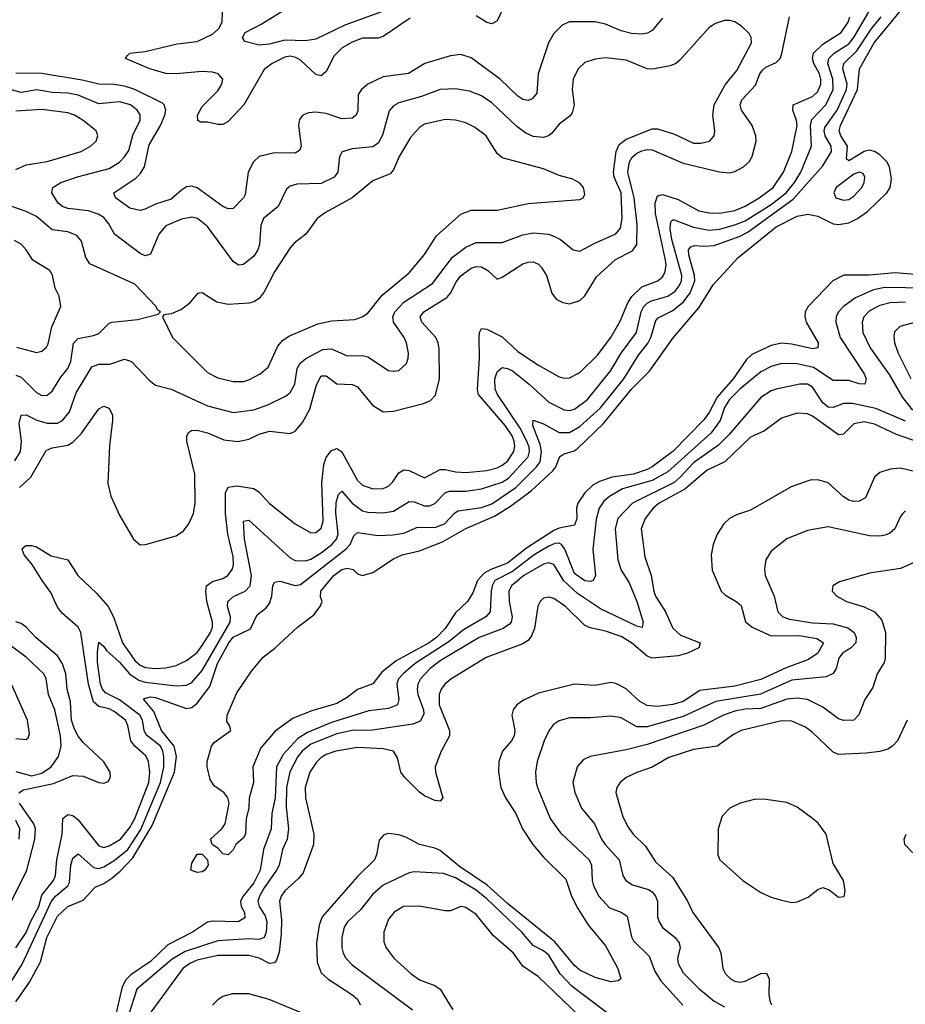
# Model space of a CAD drawing. Header units: inches. Extents: x 1308407 to 1441228, y 959628 to 1036311.
# Tile 551 of 656: x 1405724 to 1409149, y 990272 to 994079. Entities that reach past the tile are written whole.
import ezdxf

# ---------------------------------------------------------------- set-up
doc = ezdxf.new("R2010")
doc.units = ezdxf.units.IN
doc.header["$MEASUREMENT"] = 0
doc.layers.add('B4909', color=7, linetype='Continuous')

msp = doc.modelspace()

# ---------------------------------------------------------------- linework, layer by layer
at = {"layer": 'B4909', "color": 5}
for points, elevation in [([(1407630, 994201.8), (1407570, 994075.1), (1407550, 994063.9), (1407530, 994068.5), (1407490, 994094.9)], 2680), ([(1409267.2, 993087.2), (1409110, 993100.6), (1409010, 993091), (1408911.5, 993091.5), (1408867.9, 993070), (1408772.8, 992970), (1408761.2, 992950), (1408759.8, 992930), (1408765.5, 992910), (1408811.9, 992830), (1408810.1, 992809.9), (1408790, 992806.4), (1408710, 992824.3), (1408670, 992827.9), (1408630, 992819.3), (1408555.1, 992784.9), (1408534.9, 992765.1), (1408483.1, 992690), (1408421, 992619), (1408390, 992559.9), (1408370, 992532.4), (1408250, 992409.3), (1408170.5, 992350), (1408150, 992339.8), (1408097.6, 992322.4), (1408015, 992310), (1407966.3, 992293.7), (1407940.8, 992279.2), (1407910, 992249.9), (1407882.6, 992210), (1407877.2, 992190), (1407878.1, 992150), (1407870, 992124), (1407810, 992113.2), (1407790, 992103.5), (1407684.5, 992035.6), (1407610, 991978.1), (1407546.3, 991953.7), (1407520.9, 991939.1), (1407495.1, 991910), (1407477.1, 991862.9), (1407456.3, 991830), (1407410, 991785.4), (1407370, 991725.5), (1407335.5, 991690), (1407308, 991670), (1407180, 991600), (1407124.2, 991555.8), (1407090, 991511.3), (1407030, 991489.2), (1406990, 991457.7), (1406950, 991435.4), (1406853.7, 991406.3), (1406782.3, 991377.7), (1406711.6, 991328.4), (1406656.7, 991263.3), (1406625.5, 991190), (1406628.7, 991130), (1406611.5, 991068.5), (1406610.2, 991030), (1406599.6, 990990), (1406597, 990930), (1406590, 990916), (1406560.7, 990890), (1406550, 990869.2), (1406530, 990849.2), (1406510, 990854), (1406490, 990875.3), (1406468, 990890), (1406462, 990910), (1406506, 990950), (1406519.5, 990970), (1406534, 991050), (1406529.5, 991070), (1406514.5, 991090), (1406476.8, 991116.8), (1406461.3, 991141.3), (1406449.8, 991189.8), (1406449.8, 991210), (1406465.7, 991270), (1406476.4, 991283.6), (1406541.2, 991330), (1406535.3, 991350), (1406524.7, 991364.7), (1406527.2, 991390), (1406563.4, 991476.6), (1406620.3, 991559.7), (1406666.2, 991613.8), (1406711, 991649), (1406798.7, 991730), (1406861.6, 991778.4), (1406885.6, 991810), (1406894.5, 991830), (1406887, 991847), (1406888.2, 991870), (1406939.5, 991930), (1406970, 991953.8), (1406990, 991958.5), (1407013.7, 991953.7), (1407030, 991936.3), (1407050, 991930.4), (1407090, 991941.5), (1407170, 991994.2), (1407202.9, 992010), (1407270, 992024.8), (1407359.8, 992060.2), (1407450, 992111.1), (1407560, 992160), (1407621.7, 992198.3), (1407702.1, 992257.9), (1407785.3, 992334.7), (1407797.5, 992350), (1407812.9, 992390), (1407830, 992401.1), (1407867.8, 992412.2), (1407880, 992420), (1407982.2, 992517.8), (1408090.5, 992650), (1408159.5, 992720.5), (1408251.4, 992848.6), (1408350, 992965.3), (1408406.2, 993053.8), (1408501.3, 993158.7), (1408650, 993278), (1408730, 993320.1), (1408772.2, 993327.8), (1408810, 993319.9), (1408870, 993289.6), (1408890, 993287.1), (1408930, 993293.6), (1408963.7, 993310), (1409002.4, 993337.6), (1409076.9, 993410), (1409090.5, 993430), (1409095.9, 993464.1), (1409088.1, 993510), (1409077.9, 993530), (1409050, 993557.4), (1409030, 993569.9), (1409010, 993574.5), (1408990, 993569.9), (1408930, 993534), (1408920.9, 993540.9), (1408924.9, 993590), (1408898.8, 993630), (1408892.5, 993650), (1408897.6, 993670), (1408964, 993810), (1408972.1, 993890), (1409027.7, 993990), (1409172.9, 994167.1)], 2620), ([(1407170, 994126.5), (1406981.4, 994058.6), (1406870, 994004.2), (1406830, 993997.3), (1406750, 994000.5), (1406690, 993984.3), (1406650, 993980.9), (1406595.1, 993995.1), (1406585.4, 994010), (1406595.6, 994030), (1406657.5, 994062.5), (1406790, 994143.8)], 2660), ([(1405647.6, 990290), (1405733.7, 990426.3), (1405847.3, 990670), (1405863.2, 990690), (1405909.9, 990730), (1405916.9, 990743.1), (1405922.4, 990810), (1405930, 990837.3), (1405950, 990853.8), (1406010, 990801.1), (1406030, 990797.3), (1406050, 990802.7), (1406090, 990828), (1406142.1, 990870), (1406192.3, 990947.7), (1406269.3, 991130), (1406281.2, 991190), (1406282.3, 991230), (1406278.3, 991250), (1406268.3, 991270), (1406213.8, 991313.8), (1406205.7, 991330), (1406199.5, 991370), (1406188.9, 991390), (1406110, 991448.6), (1406056.3, 991476.3), (1406044, 991490), (1406036.4, 991510), (1406025.8, 991594.2), (1406024.9, 991635.1), (1406030, 991672.4), (1406050, 991655), (1406059.5, 991639.5), (1406110, 991595.1), (1406149.1, 991549.1), (1406185, 991525), (1406210, 991517.7), (1406330, 991503.3), (1406370, 991505.3), (1406390, 991516.4), (1406430, 991562.5), (1406537.9, 991750), (1406539.5, 991770), (1406527.5, 991810), (1406529.3, 991830), (1406551, 991849), (1406596.2, 991870), (1406615.8, 991890), (1406621.2, 991930), (1406593.3, 992070), (1406590, 992140.7), (1406610, 992144), (1406770, 991998.1), (1406790, 991988.5), (1406830, 991987.2), (1406850, 991993.6), (1406890, 992017.1), (1406931.5, 992050), (1406949.2, 992070), (1406955.4, 992090), (1406947.4, 992172.6), (1406948, 992212), (1406956.6, 992243.4), (1406970, 992255.5), (1407010, 992210.1), (1407050, 992180.3), (1407070, 992174.9), (1407130, 992172.3), (1407170, 992178.4), (1407230, 992215.7), (1407250, 992214.4), (1407290, 992199.9), (1407310, 992199.9), (1407330, 992208.6), (1407370, 992249.1), (1407384.4, 992255.6), (1407450, 992255.8), (1407510, 992264.6), (1407590, 992291.3), (1407614.1, 992305.9), (1407690, 992388.4), (1407695.4, 992410), (1407693.7, 992426.3), (1407685.9, 992450), (1407659.3, 992499.3), (1407571.7, 992630), (1407562.8, 992650), (1407561.3, 992690), (1407570, 992718.2), (1407590, 992734.1), (1407610, 992731), (1407630, 992721), (1407693.9, 992670), (1407770, 992600.3), (1407830, 992570.6), (1407850, 992568.2), (1407870, 992573.7), (1407919.7, 992610), (1408010, 992723.3), (1408049.9, 992790), (1408109.5, 992870), (1408127, 992950), (1408137.1, 992970), (1408150, 992983.2), (1408167.7, 992992.3), (1408231.1, 993010), (1408259.4, 993030), (1408274.3, 993050), (1408282.7, 993070), (1408284.9, 993090), (1408245.7, 993230), (1408239, 993270), (1408242.3, 993297.7), (1408250, 993305.6), (1408255.2, 993304.8), (1408330, 993276.8), (1408390, 993265.3), (1408430, 993268.8), (1408490, 993285.6), (1408530, 993301.4), (1408630, 993365), (1408687.7, 993410), (1408720.3, 993450), (1408744.2, 993490), (1408785.6, 993590), (1408782.5, 993670), (1408787.1, 993692.9), (1408841.6, 993750), (1408870.2, 993810), (1408868.6, 993850), (1408848.8, 993910), (1408853.4, 993930), (1408873.5, 993950), (1408930, 993985.9), (1408950.2, 994010), (1409007.6, 994110)], 2660), ([(1405706, 992374), (1405727.8, 992410), (1405731.1, 992450), (1405722.5, 992517.5), (1405730, 992550.2), (1405750, 992551.5), (1405791, 992531), (1405830, 992519.5), (1405870, 992519.6), (1405890, 992529), (1405917.2, 992562.8), (1405943.2, 992636.8), (1406003.4, 992736.6), (1406030, 992746.7), (1406072.3, 992747.7), (1406130, 992766.7), (1406157.3, 992757.3), (1406225, 992685), (1406250, 992666.4), (1406310, 992650.2), (1406450, 992586.5), (1406550, 992560.4), (1406630, 992570.7), (1406684, 992590), (1406754.8, 992625.2), (1406770, 992638.2), (1406788.1, 992670), (1406797.8, 992730), (1406808.4, 992751.6), (1406831.1, 992768.9), (1406896.1, 992803.9), (1406930, 992806.5), (1406990, 992779.5), (1407050, 992780.4), (1407070, 992776.1), (1407150, 992723), (1407170, 992719.7), (1407190, 992723.2), (1407220.4, 992750), (1407227.1, 992770), (1407227.4, 992790), (1407220.2, 992830), (1407210.6, 992850), (1407169.4, 992910), (1407167.4, 992930), (1407175, 992950), (1407210, 992986.9), (1407320.3, 993059.7), (1407398.4, 993161.6), (1407450, 993199.1), (1407490, 993218.3), (1407590, 993217.3), (1407670, 993247.4), (1407710, 993254.8), (1407769.6, 993249.6), (1407790, 993242.8), (1407816, 993230), (1407864.4, 993190), (1407890, 993184.6), (1407945.6, 993214.4), (1408030, 993250.9), (1408046.9, 993273.1), (1408054.3, 993310), (1408049.6, 993410), (1408022.5, 993470), (1408020.4, 993490), (1408030.2, 993569.8), (1408042.7, 993597.3), (1408070, 993618), (1408170, 993657.9), (1408190, 993656.9), (1408256.5, 993636.5), (1408330, 993602.1), (1408357.9, 993602.1), (1408391.6, 993610), (1408409.8, 993630.2), (1408411.6, 993650), (1408404.1, 993710), (1408409.9, 993750), (1408451.9, 993828.1), (1408496.9, 993883.1), (1408553.6, 993990), (1408552.9, 994010), (1408545.5, 994025.5), (1408514.8, 994054.8), (1408490, 994070.8), (1408470, 994076.8), (1408450, 994076.1), (1408415.4, 994064.6), (1408390, 994049.8), (1408277.4, 993922.6), (1408262, 993910), (1408239.4, 993900.6), (1408171.7, 993888.3), (1408150, 993889.8), (1408070, 993922.9), (1407990, 993932.4), (1407950, 993927), (1407910, 993914), (1407883.6, 993890), (1407864.7, 993850), (1407860.9, 993810), (1407867.9, 993750), (1407860.6, 993719.4), (1407852.3, 993707.7), (1407810, 993675.8), (1407780.6, 993639.4), (1407769.6, 993630.4), (1407750, 993624.2), (1407710, 993627.2), (1407680.8, 993640.8), (1407646.7, 993666.7), (1407550, 993758), (1407510, 993785), (1407463.2, 993803.2), (1407410, 993812.1), (1407350, 993809.9), (1407277.7, 993782.3), (1407190, 993757.4), (1407170, 993746.2), (1407153.4, 993726.6), (1407127.7, 993632.3), (1407110, 993601.8), (1407090, 993587.8), (1407010, 993580.3), (1406971.3, 993568.7), (1406960.8, 993550), (1406955, 993490), (1406940.3, 993470), (1406890, 993445.9), (1406796.1, 993443.9), (1406770, 993435), (1406755.9, 993424.1), (1406723.3, 993356.7), (1406667.4, 993310), (1406656.9, 993283.1), (1406651.2, 993210), (1406645.4, 993190), (1406630, 993164.7), (1406590, 993132.2), (1406570, 993129.8), (1406550, 993143.9), (1406450, 993279.1), (1406412.2, 993310), (1406390, 993315.2), (1406350, 993307.7), (1406290, 993282.1), (1406261.9, 993250), (1406230, 993172.6), (1406210, 993166.6), (1406190, 993175.4), (1406090.7, 993250), (1406069.2, 993290), (1406050, 993314.4), (1406027.5, 993327.5), (1405990, 993340.4), (1405909.9, 993349.9), (1405890, 993356.9), (1405873.1, 993370), (1405848.8, 993410), (1405852.9, 993430), (1405883.5, 993450), (1405948, 993472), (1406070, 993504), (1406110, 993528.4), (1406130, 993548.8), (1406146.5, 993573.5), (1406163.7, 993636.3), (1406190.5, 993690), (1406190, 993711.9), (1406178.1, 993730), (1406152.3, 993750), (1406110, 993761.4), (1406030, 993754.5), (1405950, 993787.2), (1405910, 993795.2), (1405850, 993797.9), (1405791.2, 993808.8), (1405730, 993797.9), (1405650, 993820.1)], 2740), ([(1405709.4, 990490), (1405750, 990548.8), (1405767.2, 990592.8), (1405797.9, 990650), (1405810, 990693.8), (1405854.9, 990750), (1405862.2, 990770), (1405867.6, 990830), (1405888.4, 990930), (1405891.3, 990990), (1405910, 991005.8), (1405930, 991001.4), (1405950, 990985.4), (1406030, 990884.1), (1406050, 990878.6), (1406070, 990884), (1406114.2, 990910), (1406150, 990954.8), (1406169.9, 990990), (1406223.5, 991130), (1406227.2, 991170), (1406222.6, 991210), (1406212.4, 991232.4), (1406170, 991269.9), (1406154.4, 991290), (1406141.9, 991350), (1406133.4, 991370), (1406090, 991404.3), (1406070, 991414.6), (1406030, 991423.4), (1406010, 991442), (1405990.6, 991510), (1405961.2, 991710), (1405950, 991730.4), (1405890, 991782.9), (1405870, 991807.9), (1405844.8, 991864.8), (1405810.9, 991910), (1405773.1, 991973.1), (1405742, 992010), (1405733.6, 992030), (1405740.4, 992039.6), (1405750, 992046.4), (1405770, 992046.3), (1405790, 992040.2), (1405846.1, 992006.1), (1405910.6, 991990.6), (1405949.6, 991930), (1406021.9, 991861.9), (1406066.3, 991810), (1406087.1, 991770), (1406121.3, 991670), (1406170, 991601.8), (1406190, 991583.4), (1406210, 991574.2), (1406250, 991570.4), (1406290, 991572.8), (1406330, 991582.1), (1406370, 991600.8), (1406410, 991632.1), (1406430, 991658.9), (1406462.6, 991710), (1406469.3, 991730), (1406469.6, 991750), (1406447.6, 991830), (1406443.5, 991870), (1406447, 991890), (1406470, 991906.9), (1406510, 991918.5), (1406529.8, 991930), (1406546.5, 991953.5), (1406551.1, 991970), (1406550, 992003.7), (1406529, 992090), (1406519.6, 992170), (1406520.1, 992250), (1406530, 992272.1), (1406563.8, 992276.2), (1406630, 992266.3), (1406650, 992251.8), (1406690, 992208.9), (1406790, 992130.1), (1406850, 992095.2), (1406870, 992096.6), (1406890, 992112.6), (1406898.2, 992141.8), (1406892.3, 992290), (1406900.8, 992359.2), (1406910, 992386.4), (1406919.8, 992400.2), (1406930, 992413), (1406950, 992421.4), (1406970, 992408.4), (1407030, 992298), (1407050, 992279.8), (1407090, 992265.7), (1407130, 992266.4), (1407150, 992275.3), (1407167.7, 992292.3), (1407190, 992326.8), (1407210, 992338.1), (1407230, 992335.4), (1407290, 992308.2), (1407350, 992339.4), (1407370, 992340.3), (1407410, 992330.5), (1407450, 992327.9), (1407530, 992335.9), (1407570, 992346.1), (1407590, 992356.2), (1407610, 992372.7), (1407635.6, 992410), (1407639.2, 992430), (1407636.3, 992450), (1407629, 992470), (1407601.3, 992510), (1407499, 992630), (1407494.5, 992650), (1407502, 992770), (1407500.4, 992850), (1407502.1, 992870), (1407510, 992885.2), (1407530, 992883.2), (1407590, 992853.6), (1407650, 992796.3), (1407730, 992743.3), (1407810, 992698.5), (1407830, 992693.5), (1407850, 992695), (1407890, 992715), (1407958.2, 992781.8), (1408010, 992850.1), (1408046.7, 992913.3), (1408075.5, 992984.5), (1408091.5, 993008.5), (1408130, 993045.8), (1408191.9, 993070), (1408210, 993084.6), (1408219.1, 993100.9), (1408223.9, 993130), (1408221.9, 993150), (1408182.2, 993330), (1408181.3, 993370), (1408190, 993398.7), (1408210, 993402.9), (1408270, 993384), (1408350, 993340.5), (1408390, 993331.9), (1408430, 993331.1), (1408490, 993342.1), (1408530, 993358.3), (1408583.5, 993390), (1408637.6, 993430), (1408677.6, 993490), (1408709.9, 993570), (1408730.7, 993670), (1408728.4, 993690), (1408713.2, 993730), (1408715, 993750), (1408790, 993782.5), (1408810, 993801.6), (1408822.2, 993830), (1408822.5, 993850), (1408816.5, 993870), (1408794.7, 993910), (1408789.4, 993930), (1408794.3, 993950), (1408830, 993985), (1408900.4, 994030), (1408927.7, 994070), (1408934.6, 994090)], 2680), ([(1405710, 990281.5), (1405762.3, 990357.7), (1405804.5, 990435.5), (1405828.9, 990530), (1405870, 990613.1), (1405910, 990650.1), (1405970, 990673.9), (1406016, 990724), (1406050, 990738.4), (1406081, 990759), (1406113.5, 990786.5), (1406162, 990838), (1406236.5, 990963.5), (1406322.8, 991170), (1406330.5, 991230), (1406322.1, 991270), (1406273.1, 991330), (1406243.6, 991403.6), (1406205, 991450), (1406206.3, 991453.7), (1406230, 991461.3), (1406250, 991457.9), (1406370, 991415.3), (1406390, 991419.6), (1406410, 991436.8), (1406459.1, 991500.9), (1406489, 991590), (1406532.9, 991670), (1406550, 991691.5), (1406616.3, 991723.7), (1406642.4, 991777.6), (1406676.2, 991803.8), (1406690, 991821.5), (1406699.5, 991850), (1406703.2, 991890), (1406710, 991904.4), (1406730, 991907.9), (1406790, 991891.1), (1406810, 991895.5), (1406986.7, 992033.3), (1407002.6, 992050), (1407016.7, 992083.3), (1407030, 992096.3), (1407110, 992084.7), (1407167.3, 992087.3), (1407210, 992094), (1407262.7, 992117.3), (1407330, 992115.5), (1407366.3, 992130), (1407407.2, 992172.8), (1407419.9, 992180.1), (1407510, 992193.1), (1407550, 992207.1), (1407642.2, 992270), (1407722.7, 992350), (1407736.5, 992370), (1407741.8, 992410), (1407736.7, 992436.7), (1407709.1, 992510), (1407710, 992530.2), (1407750, 992516.8), (1407810, 992483.4), (1407850, 992483.1), (1407890, 992505.9), (1407970, 992578), (1408060.2, 992690), (1408117.7, 992782.3), (1408153.8, 992830), (1408165.1, 992850), (1408183.7, 992916.3), (1408193.3, 992926.7), (1408250, 992954.8), (1408291.3, 992988.7), (1408317.1, 993022.9), (1408334.5, 993070), (1408333.4, 993090), (1408312, 993170), (1408311, 993189), (1408319.2, 993200.8), (1408333.4, 993206.6), (1408370, 993203.3), (1408410, 993205.9), (1408510, 993242.9), (1408541.2, 993258.8), (1408714.6, 993385.4), (1408830, 993514.2), (1408862.8, 993570), (1408862.6, 993590), (1408838.4, 993630), (1408834.5, 993650), (1408838, 993662), (1408884.8, 993730), (1408921.3, 993810), (1408923.8, 993830), (1408906.7, 993890), (1408911.5, 993910), (1408961, 993959), (1409016.6, 994043.4), (1409056, 994090)], 2640), ([(1408210, 994085.5), (1408170, 994037.7), (1408152.2, 994027.8), (1408130, 994023.4), (1408090, 994025.6), (1408050, 994036.1), (1407990, 994061.8), (1407949, 994071), (1407850, 994071.4), (1407821.5, 994058.5), (1407790, 994025.6), (1407769.6, 993990.4), (1407729.1, 993870), (1407724.5, 993795.5), (1407706.5, 993773.5), (1407690, 993767), (1407670, 993771.1), (1407650, 993783.8), (1407582.6, 993850), (1407470, 993931.5), (1407430, 993945), (1407390, 993939.9), (1407290.6, 993909.4), (1407228.2, 993871.8), (1407130, 993857.9), (1407070, 993830.5), (1407045.9, 993810), (1407033.5, 993790), (1407032.1, 993727.9), (1407025.8, 993710), (1407010, 993698.6), (1406970, 993695.8), (1406910, 993716.5), (1406870, 993722.1), (1406840.8, 993719.2), (1406819.1, 993710), (1406806.8, 993693.2), (1406802.7, 993670), (1406812.9, 993590), (1406806.8, 993573.2), (1406790, 993563.4), (1406710, 993565), (1406650, 993549.8), (1406628.9, 993530), (1406607.9, 993490), (1406596.4, 993403.6), (1406589.3, 993390), (1406550, 993348.7), (1406530, 993348), (1406510, 993357.4), (1406410, 993429.4), (1406390, 993435.8), (1406370, 993432.5), (1406350, 993420.7), (1406310, 993385.9), (1406250, 993365.7), (1406210, 993346.6), (1406190, 993341.1), (1406150, 993350.5), (1406095.3, 993390), (1406088.5, 993410), (1406173, 993467), (1406190, 993483), (1406207.6, 993510), (1406224.4, 993595.6), (1406268.4, 993670), (1406285.9, 993710), (1406289.4, 993730), (1406283.2, 993750), (1406276.2, 993756.2), (1406170, 993808.9), (1406130, 993822.5), (1406090, 993829.3), (1406030, 993830.2), (1405966.2, 993846.2), (1405810, 993871.8), (1405710, 993872.4)], 2720), ([(1405723.7, 992270), (1405766.9, 992310), (1405826.3, 992413.7), (1405850, 992423.7), (1405910, 992433.8), (1405930, 992445), (1405961.8, 992478.2), (1406030, 992574.3), (1406050, 992584.2), (1406070, 992577.6), (1406082.6, 992550), (1406083.7, 992530), (1406071.3, 992431.3), (1406065.5, 992285.5), (1406076.9, 992236.9), (1406110, 992163.1), (1406164.2, 992070), (1406190, 992048.8), (1406210.3, 992050.3), (1406330, 992083.2), (1406357.6, 992102.4), (1406378.6, 992130), (1406395.8, 992170), (1406403.1, 992210), (1406401.7, 992321.7), (1406370.6, 992449.4), (1406370.6, 992469.4), (1406377.5, 992482.5), (1406389.2, 992490.8), (1406410, 992491.4), (1406450, 992481.2), (1406514.3, 992454.3), (1406567.7, 992447.7), (1406610, 992457.1), (1406650, 992476.8), (1406690, 992488.2), (1406770, 992479.3), (1406790, 992487.6), (1406817.9, 992522.1), (1406846.3, 992573.8), (1406872.3, 992667.7), (1406890, 992702.7), (1406910, 992702), (1406950, 992671.5), (1407010, 992668), (1407030, 992659.8), (1407088.9, 992588.9), (1407130, 992563.5), (1407170, 992566), (1407285.3, 992594.7), (1407313.4, 992606.6), (1407332.4, 992627.6), (1407347.7, 992690), (1407346, 992806), (1407342.2, 992830), (1407333, 992850), (1407279.1, 992910), (1407272.9, 992930), (1407287.3, 992950), (1407375.4, 993004.6), (1407390, 993021.2), (1407412.9, 993067.1), (1407430, 993089), (1407470, 993118.3), (1407490, 993124.4), (1407510, 993123.3), (1407534.3, 993110), (1407570, 993076.1), (1407590, 993083.8), (1407670, 993134.7), (1407690, 993141.9), (1407710, 993143), (1407730, 993134), (1407741.7, 993121.7), (1407760.8, 993090), (1407781.6, 993021.6), (1407799.2, 992999.2), (1407825.1, 992985.1), (1407850, 992980.2), (1407890, 992993.8), (1407910, 993011.3), (1407955.2, 993084.8), (1408027.6, 993152.4), (1408094.3, 993185.7), (1408110.2, 993209.8), (1408112.3, 993287.7), (1408100.1, 993390), (1408075.6, 993490), (1408082.7, 993530), (1408092.4, 993547.6), (1408110, 993562.9), (1408130, 993572.6), (1408150, 993577.4), (1408170, 993576), (1408290, 993524.3), (1408430, 993490.6), (1408470, 993487.8), (1408490, 993492.7), (1408522.9, 993510), (1408544.5, 993530), (1408556.9, 993550), (1408571.8, 993610), (1408570.3, 993630.3), (1408556.7, 993670), (1408515.2, 993730), (1408510.4, 993750), (1408516.9, 993770), (1408570, 993826.4), (1408585.9, 993870), (1408595.9, 993884.1), (1408610, 993895.6), (1408650, 993913.7), (1408664.7, 993930), (1408671.9, 993948.1), (1408701.3, 994090)], 2720), ([(1407234.5, 994085.5), (1407130, 994014), (1407110, 994008.4), (1407050, 994008.3), (1407010, 993992.4), (1406970.9, 993970), (1406940.8, 993939.2), (1406910, 993878.9), (1406890, 993862.2), (1406870, 993867.2), (1406810, 993922.4), (1406792.7, 993932.7), (1406770, 993938.4), (1406750, 993935), (1406700.9, 993910), (1406670, 993886.5), (1406591.6, 993750), (1406530, 993685.5), (1406510, 993673.8), (1406490, 993673.8), (1406450, 993683.4), (1406423.7, 993683.7), (1406413.6, 993690), (1406412.2, 993710), (1406430, 993743.5), (1406490, 993804.5), (1406505.7, 993830), (1406509.9, 993850), (1406492.4, 993870), (1406470, 993876.3), (1406430, 993878.7), (1406330, 993869.9), (1406290, 993871.4), (1406227.1, 993890), (1406133.6, 993930), (1406140.1, 993939.9), (1406149.9, 993950.1), (1406210, 993956.4), (1406333.4, 993986.6), (1406410, 993994.7), (1406470, 994023.5), (1406495, 994045), (1406507.9, 994070), (1406508.4, 994110)], 2680), ([(1405710, 993500.4), (1405750, 993518.1), (1405830, 993531.2), (1405962, 993570), (1405997.7, 993590), (1406019.7, 993610), (1406027.1, 993630), (1406022.6, 993642.6), (1406019.7, 993650), (1405969.8, 993690), (1405936.8, 993710), (1405910, 993719.4), (1405810, 993731.6), (1405710, 993726)], 2760), ([(1405710, 992704.7), (1405730, 992696.8), (1405790, 992637.4), (1405810, 992626.6), (1405830, 992627.1), (1405850, 992642.2), (1405883.2, 992696.8), (1405910.8, 992730), (1405922.1, 992757.9), (1405932, 992828), (1405950, 992846.9), (1406010, 992857.7), (1406030, 992866), (1406070, 992905.2), (1406082, 992910), (1406179.7, 992920.3), (1406259.5, 992940.5), (1406269, 992950), (1406257.6, 992957.6), (1406251.6, 992970), (1406170, 993056.2), (1405995.3, 993135.3), (1405979.7, 993159.7), (1405963.5, 993223.5), (1405945, 993245), (1405910, 993259.1), (1405850, 993266.9), (1405790, 993318.1), (1405750, 993338), (1405690, 993358.7)], 2760), ([(1405712.5, 992812.4), (1405790, 992792.7), (1405810, 992797.8), (1405827.5, 992812.5), (1405834.6, 992825.4), (1405848.9, 992891.1), (1405883.5, 992970), (1405876.4, 993010), (1405861.6, 993041.6), (1405851.1, 993091.1), (1405841.5, 993110), (1405775.6, 993150), (1405749.8, 993190), (1405730, 993211.4), (1405704.9, 993224.9)], 2780), ([(1409230, 993041), (1409070, 993043.7), (1409025.2, 993034.8), (1408955.8, 993004.2), (1408909.1, 992970.9), (1408890.8, 992950), (1408881.3, 992930), (1408879.8, 992910), (1408897.2, 992850), (1408990.1, 992710), (1408996.8, 992690), (1408992.2, 992670), (1408970, 992671.8), (1408930, 992684), (1408870, 992683.8), (1408793.8, 992733.8), (1408730, 992748.6), (1408670, 992749.6), (1408630, 992738.2), (1408590, 992718.2), (1408508.4, 992650), (1408468.9, 992610), (1408450, 992580.2), (1408432.9, 992530), (1408398.5, 992481.5), (1408230, 992331.2), (1408170, 992296.8), (1408055.3, 992264.7), (1408004.3, 992235.7), (1407982.6, 992217.4), (1407965.5, 992190), (1407953.7, 992146.3), (1407940.1, 992030), (1407950.9, 991930), (1407941.3, 991910), (1407930, 991906.6), (1407910, 991909.9), (1407870, 991937.1), (1407832.2, 992032.2), (1407818.9, 992050), (1407810, 992055.4), (1407794.2, 992054.2), (1407770, 992044), (1407714.1, 992010), (1407630, 991945.9), (1407561.4, 991910), (1407551.2, 991890), (1407547.4, 991870), (1407543.9, 991790), (1407526.4, 991770), (1407440.8, 991719.2), (1407384.7, 991675.3), (1407254.1, 991590), (1407206.5, 991550), (1407189.3, 991530), (1407182.1, 991510), (1407190.1, 991449.9), (1407185.2, 991430), (1407150, 991415.4), (1407074, 991406), (1406930, 991361.3), (1406836.6, 991323.4), (1406799.9, 991300.1), (1406742.8, 991237.2), (1406717.9, 991190), (1406711.6, 991070), (1406699.8, 991010), (1406696.7, 990950), (1406666.5, 990870), (1406653.8, 990790), (1406630, 990741.1), (1406588, 990690), (1406577.9, 990670), (1406581.1, 990650), (1406593.2, 990626.8), (1406594.4, 990605.6), (1406569, 990591), (1406470, 990593.7), (1406450, 990589.9), (1406393.2, 990550), (1406297.8, 990502.2), (1406230, 990437.2), (1406154.3, 990385.7), (1406134.2, 990365.8), (1406121.1, 990338.9), (1406076.9, 990150)], 2640), ([(1409150, 992987.6), (1409090, 992984.1), (1409050, 992974.2), (1409010, 992954), (1408988.6, 992930), (1408982.2, 992910), (1408984.7, 992870), (1409012.5, 992810), (1409086.7, 992706.7), (1409138.2, 992618.2), (1409176.2, 992570)], 2660), ([(1409190.1, 992909.9), (1409127.2, 992892.8), (1409107.3, 992872.7), (1409104.2, 992855.8), (1409107.3, 992830), (1409121.3, 992790), (1409170, 992692.3)], 2680), ([(1409150, 992526.9), (1409035.2, 992575.2), (1408944.6, 992595.4), (1408910, 992595.5), (1408870, 992579.4), (1408850, 992581.3), (1408830, 992597.5), (1408790, 992658.3), (1408770, 992669.9), (1408740.7, 992670), (1408650, 992650.5), (1408630, 992643.6), (1408590, 992618.1), (1408466, 992474), (1408426, 992434), (1408330, 992365.9), (1408278.7, 992310), (1408254.6, 992290), (1408093.4, 992210), (1408036.8, 992150), (1408026.4, 992110), (1408036.6, 991990), (1408050, 991950.2), (1408081.6, 991901.6), (1408110.5, 991830), (1408135.2, 991750), (1408131, 991729), (1408110, 991734), (1407970, 991800.5), (1407880.7, 991860.7), (1407828.7, 991908.7), (1407790, 991972.1), (1407770, 991979.2), (1407750, 991974.4), (1407673.3, 991930), (1407626.4, 991890), (1407615.5, 991870), (1407617, 991830), (1407629.2, 991770), (1407625.1, 991750), (1407618.2, 991741.8), (1407594.4, 991725.6), (1407501.2, 991690), (1407350, 991600.4), (1407311.1, 991570), (1407273.8, 991530), (1407264.2, 991510), (1407261.7, 991490), (1407264.4, 991470), (1407286.1, 991410), (1407286.8, 991393.2), (1407273.4, 991366.6), (1407245.1, 991354.9), (1407088.8, 991331.2), (1407010, 991330.8), (1406950, 991317.1), (1406850, 991277.7), (1406816, 991250), (1406799.7, 991230), (1406769, 991171), (1406756.5, 991110), (1406754.1, 991034.1), (1406763.7, 990950), (1406759, 990910), (1406741, 990870), (1406727.2, 990810), (1406718, 990790), (1406670, 990722.3), (1406651.1, 990690), (1406645.8, 990670), (1406650.1, 990650), (1406673.6, 990613.6), (1406679.8, 990590), (1406678, 990550), (1406670, 990530.6), (1406650, 990522.6), (1406610, 990525.2), (1406490, 990517.2), (1406364.3, 990475.7), (1406313.6, 990446.4), (1406177.6, 990330), (1406144.5, 990230)], 2660), ([(1409233.8, 992433.8), (1409115.2, 992475.2), (1409030, 992515.2), (1408990, 992524.2), (1408950, 992517.1), (1408910, 992476), (1408890, 992474.5), (1408790, 992546), (1408770, 992555.5), (1408730, 992557.7), (1408670, 992538.3), (1408604.6, 992490), (1408550, 992464.7), (1408451.3, 992370), (1408383.2, 992336.8), (1408296.1, 992263.9), (1408196.8, 992210), (1408174.4, 992190), (1408142.6, 992150), (1408127.8, 992110), (1408141.9, 992001.9), (1408166.4, 991930), (1408175.8, 991870), (1408182.9, 991850), (1408222.1, 991790), (1408250, 991726.2), (1408279, 991699), (1408355.5, 991670), (1408350.2, 991650), (1408306.3, 991630), (1408270, 991619.7), (1408170, 991609.9), (1408150, 991617.8), (1408090, 991669.5), (1408050, 991694.4), (1407990, 991714.3), (1407930, 991727.7), (1407910, 991737.1), (1407834.9, 991810), (1407790, 991840.6), (1407770, 991845.8), (1407750, 991842.2), (1407737.2, 991830), (1407728.1, 991811.9), (1407714.7, 991725.3), (1407703.7, 991696.3), (1407690, 991678.5), (1407670, 991666), (1407527.8, 991612.2), (1407391, 991529), (1407368.6, 991510), (1407354.2, 991490), (1407346.5, 991470), (1407346.5, 991430), (1407386.3, 991330), (1407386, 991310), (1407354.3, 991250), (1407330.7, 991190), (1407331.8, 991170), (1407360.3, 991070), (1407350, 991056.9), (1407330, 991060.3), (1407290, 991077.4), (1407270, 991091.6), (1407212.1, 991150), (1407198.5, 991170), (1407184.7, 991224.7), (1407169.7, 991250), (1407130, 991259.2), (1407030, 991264.3), (1406947.2, 991250), (1406910, 991237.6), (1406890, 991225.5), (1406871.6, 991208.4), (1406846, 991170), (1406828.1, 991110), (1406829.1, 991070), (1406861.7, 990930), (1406860.1, 990890), (1406819.9, 990780.1), (1406802.2, 990757.8), (1406750.1, 990710), (1406735.9, 990690), (1406728.6, 990670), (1406736.9, 990596.9), (1406735.8, 990544.2), (1406727.3, 990472.7), (1406717.3, 990442.7), (1406710, 990432.2), (1406690, 990428.8), (1406650, 990450.7), (1406610, 990460.4), (1406490, 990460.8), (1406410, 990442.1), (1406382.3, 990430), (1406355, 990410), (1406217.6, 990222.4)], 2680), ([(1409190, 992331.1), (1409130, 992344.5), (1409090, 992341.6), (1409050, 992328.7), (1409030, 992309.7), (1408994.7, 992230), (1408970, 992217.6), (1408950, 992216.2), (1408930, 992221.1), (1408910, 992233.6), (1408850, 992287.7), (1408810, 992299.9), (1408781.3, 992298.7), (1408706.9, 992273.1), (1408550, 992182), (1408495.7, 992164.3), (1408468.9, 992150), (1408447.1, 992130), (1408421.1, 992090), (1408406.2, 992050), (1408397.6, 992010), (1408402.5, 991950), (1408436.9, 991870), (1408453.3, 991853.3), (1408494.4, 991830), (1408513.6, 991813.6), (1408531.1, 991751.1), (1408556.6, 991730), (1408630, 991696.7), (1408738.1, 991698.1), (1408806.4, 991686.4), (1408832.8, 991670), (1408810.9, 991629.1), (1408774.7, 991605.3), (1408687.6, 991572.4), (1408590, 991527.2), (1408490, 991501.4), (1408354.8, 991485.2), (1408290, 991442.8), (1408250, 991430.9), (1408190, 991423.7), (1408150, 991427.6), (1408122.8, 991442.8), (1408070, 991492), (1408030, 991512.1), (1408010, 991515.9), (1407950, 991504.2), (1407870, 991509.2), (1407730, 991474.9), (1407671.8, 991448.2), (1407646.5, 991430), (1407632.4, 991410), (1407626.8, 991390), (1407638.6, 991330), (1407636.4, 991310), (1407626.4, 991290), (1407591.8, 991250), (1407576.8, 991210), (1407575.9, 991170), (1407584.4, 991110), (1407602.5, 991070), (1407642.7, 991010), (1407668, 990950), (1407708.3, 990890), (1407750, 990840.5), (1407836.1, 990756.1), (1407858.4, 990690), (1407882.3, 990642.3), (1407920.8, 990580.8), (1407990, 990498), (1408037.1, 990410), (1408048.2, 990370), (1408038, 990362), (1408010, 990358.5), (1407950, 990375.6), (1407890, 990404.1), (1407870, 990421.6), (1407793, 990513), (1407610, 990661.6), (1407532.3, 990732.3), (1407424.8, 990804.8), (1407350, 990865.8), (1407330, 990874.9), (1407270, 990889.4), (1407217.8, 990917.8), (1407190, 990926.9), (1407150, 990932.4), (1407132.7, 990927.3), (1407113.7, 990906.3), (1407104.6, 990850), (1407095.9, 990830), (1407032.3, 990767.7), (1406894.5, 990610), (1406882.9, 990577.1), (1406872.5, 990510), (1406874.3, 990434.3), (1406890, 990393.2), (1406915.2, 990370), (1407008.4, 990310), (1407030, 990290.9), (1407040.6, 990270)], 2720), ([(1409150, 992179.7), (1409139.5, 992170), (1409130, 992158.4), (1409108.3, 992110), (1409088, 992092), (1409070, 992085.7), (1409050, 992082), (1409010, 992084), (1408850, 992117.7), (1408770, 992104.5), (1408690, 992072.1), (1408630, 992024.2), (1408608.8, 991990), (1408604, 991956), (1408606.7, 991930), (1408641.4, 991850), (1408656.3, 991790), (1408674.6, 991770), (1408701.5, 991761.5), (1408790, 991747), (1408870, 991743.6), (1408927, 991727), (1408950.8, 991710), (1408958.3, 991690), (1408957, 991670), (1408939.7, 991650), (1408906.2, 991630), (1408891.2, 991610), (1408881.6, 991570), (1408869.6, 991550.4), (1408842.3, 991537.7), (1408710, 991525.3), (1408588.7, 991471.3), (1408416.7, 991443.3), (1408290, 991385.3), (1408150, 991345.1), (1408110, 991345), (1408050, 991379.5), (1408010, 991385.9), (1407930, 991379.2), (1407850, 991379.1), (1407810, 991368.2), (1407787.7, 991352.3), (1407770, 991329.7), (1407752.7, 991290), (1407725.1, 991210), (1407718.6, 991170), (1407720.9, 991130), (1407726.6, 991110), (1407775.9, 990990), (1407814.9, 990934.9), (1407925.9, 990830), (1407935, 990810), (1407938, 990750), (1407943.3, 990730), (1407963.6, 990690), (1408005.1, 990645.1), (1408050, 990628.1), (1408072.7, 990612.7), (1408090, 990532.7), (1408097.1, 990517.1), (1408158.3, 990458.3), (1408180.2, 990400.2), (1408203, 990363), (1408288.2, 990268.2)], 2740), ([(1409230, 992000.4), (1409130, 991957.2), (1409010, 991938.7), (1408894, 991906), (1408868.2, 991890), (1408866.4, 991870), (1408883.8, 991850), (1408921.6, 991830), (1408989, 991809), (1409030, 991789.3), (1409057.6, 991757.6), (1409071.5, 991710), (1409071.4, 991610), (1409066.7, 991593.3), (1409039.3, 991550), (1409023.7, 991496.3), (1408991.9, 991450), (1408969.4, 991390.6), (1408950, 991370.9), (1408910.2, 991369.8), (1408890, 991375.4), (1408830, 991420.5), (1408770.3, 991450.3), (1408730, 991455.7), (1408690, 991451.8), (1408590, 991415.3), (1408530, 991413.5), (1408490, 991405.1), (1408445.4, 991390), (1408370, 991351.2), (1408150, 991276), (1408070, 991256), (1407930.1, 991229.9), (1407902.5, 991217.4), (1407879.7, 991190), (1407863.2, 991130), (1407870.9, 991090.9), (1407896.2, 991030), (1407946.8, 990970), (1407974, 990910), (1407987.7, 990890), (1408042, 990830), (1408056.1, 990770), (1408068.4, 990750), (1408093.7, 990733.7), (1408155.8, 990715.8), (1408170, 990706.8), (1408182.6, 990690), (1408190.1, 990670), (1408190.8, 990610), (1408196.6, 990590), (1408210, 990569.3), (1408258.4, 990530), (1408274.6, 990510), (1408278, 990490), (1408268.3, 990450), (1408270.1, 990430), (1408290, 990393), (1408350, 990332.5), (1408410, 990284.3), (1408450, 990261.8)], 2760), ([(1405721.5, 991090), (1405738.5, 991101.5), (1405854.6, 991125.4), (1405930, 991156.1), (1405970, 991154.1), (1406030, 991129.5), (1406050, 991126.2), (1406066.7, 991133.3), (1406075, 991150), (1406073.7, 991170), (1406050, 991209.8), (1405970, 991284.1), (1405950, 991308.5), (1405935.7, 991335.7), (1405925.3, 991370), (1405921.4, 991441.5), (1405908.5, 991490), (1405902.5, 991550), (1405890, 991587.9), (1405870, 991618.9), (1405788.7, 991688.6), (1405750, 991730.4), (1405730, 991744.1), (1405710, 991750.8)], 2720), ([(1405710, 991171.4), (1405770, 991155), (1405810, 991165.6), (1405845.5, 991190), (1405875, 991230), (1405884.4, 991270), (1405881.7, 991310), (1405860.8, 991410), (1405835.8, 991470), (1405826.3, 991530), (1405818, 991550), (1405750, 991614.7), (1405690, 991657.5)], 2740), ([(1405710, 991299.3), (1405750, 991295.5), (1405757.7, 991302.3), (1405762.7, 991317.3), (1405754.2, 991370), (1405692.8, 991510)], 2760), ([(1409155.6, 991370), (1409118.5, 991290), (1409099.6, 991270), (1409081.1, 991258.9), (1409050.6, 991249.4), (1408997.6, 991242.4), (1408890, 991237.7), (1408870, 991246.9), (1408790, 991323.4), (1408762.9, 991342.9), (1408710, 991366.7), (1408670, 991368.3), (1408514, 991330), (1408484.8, 991315.2), (1408421.1, 991270), (1408330, 991256.5), (1408234.4, 991225.6), (1408170, 991188.2), (1408110, 991168.6), (1408070, 991148.3), (1408046.2, 991130), (1408033.7, 991110), (1408029.5, 991090.5), (1408057, 990997), (1408076.5, 990956.5), (1408096.5, 990930), (1408143.8, 990883.8), (1408182.7, 990822.7), (1408250, 990761.7), (1408306.1, 990670), (1408327, 990627), (1408427.2, 990490), (1408435.8, 990470), (1408443.5, 990410), (1408453.4, 990390), (1408473.1, 990370), (1408490, 990360.6), (1408510, 990356.6), (1408530, 990361.1), (1408590, 990390.9), (1408611.5, 990391.5), (1408622.7, 990370), (1408621.3, 990310), (1408625.1, 990285.1), (1408630.9, 990270)], 2780), ([(1405670, 990624.6), (1405752.5, 990790), (1405783, 990910), (1405785.8, 990950), (1405779.3, 990970), (1405723.1, 991050)], 2720), ([(1405722, 990910), (1405724.4, 990950), (1405710, 990982.6)], 2740), ([(1409177.2, 990857.2), (1409147.3, 990890), (1409144.4, 990910), (1409151.7, 990930)], 2780), ([(1408030, 990213.2), (1407860.4, 990340.4), (1407814.7, 990390), (1407770, 990462), (1407750, 990477.9), (1407710, 990498.7), (1407665.7, 990550), (1407530, 990679.6), (1407490, 990712.4), (1407410, 990761), (1407362.9, 990777.1), (1407250, 990783.9), (1407230, 990780.6), (1407130, 990732.2), (1407090, 990697.2), (1407042.7, 990637.3), (1406992, 990590), (1406979, 990570), (1406970.1, 990529.9), (1406970.1, 990490), (1406975, 990470), (1406985, 990450), (1407010, 990423.7), (1407243.8, 990250)], 2740), ([(1407887.4, 990227.4), (1407730, 990378.5), (1407670, 990418.5), (1407633.2, 990470), (1407556.3, 990536.3), (1407490, 990618.4), (1407450, 990646), (1407430, 990649.8), (1407390, 990633.5), (1407370, 990632.5), (1407269.4, 990650.6), (1407208.4, 990650), (1407171.9, 990628.1), (1407150, 990601.1), (1407131.8, 990550), (1407132.6, 990512.6), (1407141.6, 990490), (1407171.3, 990450), (1407237.6, 990390), (1407270, 990365.9), (1407330, 990343.8), (1407350, 990330.2), (1407399, 990250)], 2760), ([(1406810, 990239.3), (1406688.7, 990290), (1406610, 990312), (1406547.6, 990312.4), (1406510, 990301.3), (1406490, 990288.5), (1406470, 990268.2)], 2720)]:
    msp.add_lwpolyline(points, dxfattribs=dict(at, elevation=elevation))
for points, elevation in [([(1407370, 993693.3), (1407290, 993675.7), (1407270, 993662.5), (1407236.1, 993623.9), (1407191.3, 993550), (1407170, 993498.5), (1407157, 993483), (1407090, 993456.5), (1407009.4, 993390.6), (1406906.3, 993333.7), (1406874.5, 993310), (1406830.5, 993249.5), (1406785.3, 993214.7), (1406770, 993197.3), (1406710, 993104), (1406670, 993026.6), (1406650, 993000.8), (1406630, 992988.2), (1406610, 992982.9), (1406530, 992977.4), (1406486.4, 992986.4), (1406430, 993022.9), (1406418.5, 993021.5), (1406410, 993019.3), (1406378.8, 992981.2), (1406350, 992959.1), (1406310, 992942.4), (1406281.4, 992938.6), (1406276, 992930), (1406314.6, 992850), (1406450, 992714.4), (1406490, 992694.3), (1406550, 992680.2), (1406590, 992680.5), (1406610, 992686.1), (1406653.7, 992710), (1406684.7, 992735.3), (1406722.6, 992817.4), (1406740.8, 992839.2), (1406765.1, 992854.9), (1406876.9, 992903.1), (1406930, 992914.5), (1407019.9, 992920.1), (1407049.2, 992930.8), (1407070, 992944.9), (1407125.6, 993014.4), (1407230, 993100.7), (1407290, 993171.3), (1407336.1, 993243.9), (1407430, 993327.8), (1407470, 993342.7), (1407570, 993342.7), (1407690, 993368.7), (1407890, 993384.6), (1407902.7, 993390), (1407910, 993404.7), (1407904.5, 993430), (1407890, 993446.6), (1407863, 993463), (1407810, 993477.3), (1407750, 993502.8), (1407590, 993545.5), (1407570, 993561.5), (1407527.9, 993630), (1407483.5, 993663.5), (1407450, 993680.8), (1407410, 993691.2)], 2760), ([(1408970, 993490.3), (1408950, 993482), (1408881.3, 993430), (1408871.8, 993410), (1408880.7, 993390), (1408910, 993381), (1408930, 993384.6), (1408950, 993396.6), (1408980.2, 993430), (1408989.9, 993450), (1408992.7, 993470), (1408985.2, 993485.2)], 2640), ([(1408570, 991065.3), (1408510.6, 991050), (1408470.2, 991029.8), (1408441, 990999), (1408424.7, 990950), (1408423.2, 990850), (1408431.3, 990830), (1408520.8, 990750), (1408590, 990704.5), (1408630, 990685.8), (1408670, 990674), (1408710, 990665.5), (1408730, 990667.8), (1408773.5, 990686.5), (1408810, 990715.3), (1408830, 990723.7), (1408854.8, 990714.8), (1408890, 990685.5), (1408911.9, 990688.1), (1408915.6, 990710), (1408909.7, 990750), (1408870, 990816), (1408843.1, 990930), (1408811.7, 990971.7), (1408790, 990989.7), (1408730, 991034.5), (1408690, 991052), (1408610, 991064.1)], 2820), ([(1406410, 990781.6), (1406386, 990790), (1406390, 990818), (1406410, 990852), (1406430, 990852), (1406450.7, 990830.7), (1406453.4, 990810), (1406440.7, 990790), (1406430, 990784.2)], 2620)]:
    msp.add_lwpolyline(points, close=True, dxfattribs=dict(at, elevation=elevation))

doc.saveas('drawing.dxf')
